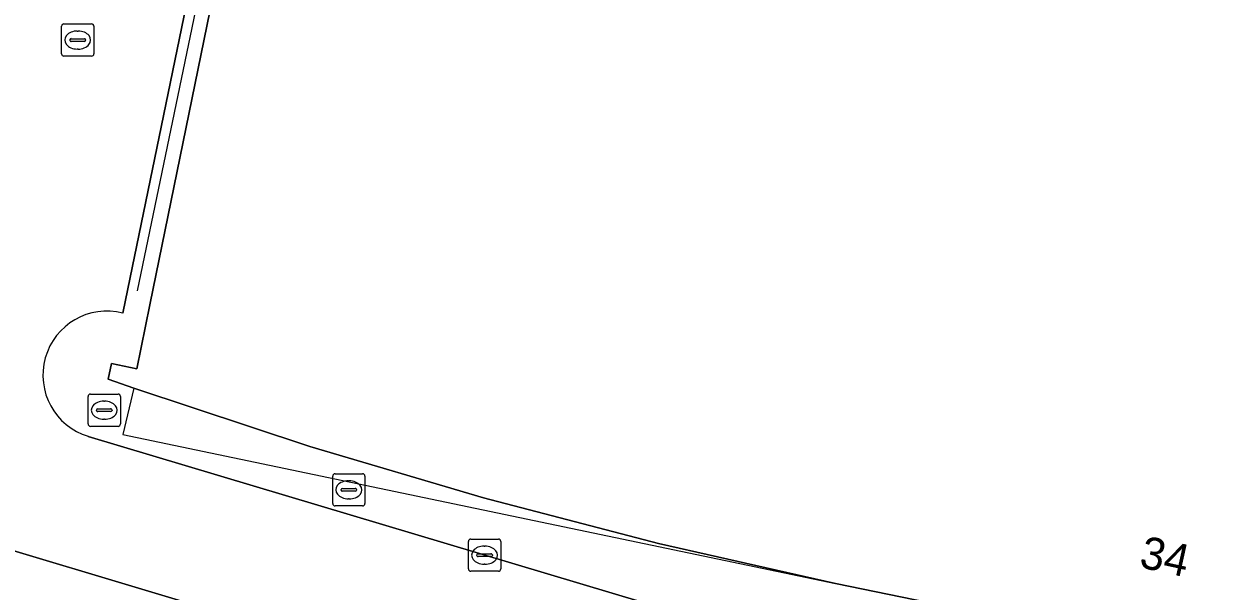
# Model space of a CAD drawing. Extents: x 157692 to 159674, y 381452 to 383291.
# Drawn here: x 158177.99 to 158215.05, y 382787.87 to 382805.45 of the extents above; entities that cross this region are included whole.
import ezdxf

# ---------------------------------------------------------------- set-up
doc = ezdxf.new("R2010")
doc.units = 0
for name, color, linetype in [('IMGEO_Hek', 7, 'Continuous'), ('IMGEO_Kolk', 7, 'Continuous'), ('IMGEO_Pand', 7, 'Continuous'), ('IMGEO_Pand_nummerreeks', 7, 'Continuous'), ('IMGEO_Pand_overbouw', 7, 'Continuous'), ('IMGEO_Rijbaan_lokaal_gesloten', 7, 'Continuous'), ('IMGEO_Rijbaan_lokaal_open', 7, 'Continuous'), ('IMGEO_Rioolput', 7, 'Continuous'), ('IMGEO_Verkeerseiland_open', 7, 'Continuous'), ('IMGEO_Voetpad_open', 7, 'Continuous')]:
    doc.layers.add(name, color=color, linetype=linetype)

msp = doc.modelspace()

# ---------------------------------------------------------------- linework, layer by layer
at = {"layer": 'IMGEO_Hek'}
msp.add_lwpolyline([(158185.435, 382816.129), (158181.495, 382797.176)], dxfattribs=at)
at = {"layer": 'IMGEO_Kolk'}
for p, q in [((158179.979, 382793.05), (158179.979, 382793.902)), ((158180.054, 382793.976), (158180.906, 382793.976)), ((158180.467, 382793.756), (158180.492, 382793.756)), ((158180.98, 382793.902), (158180.98, 382793.05)), ((158180.238, 382793.47), (158180.238, 382793.482)), ((158180.676, 382793.433), (158180.278, 382793.433)), ((158180.281, 382793.519), (158180.679, 382793.519)), ((158180.722, 382793.482), (158180.722, 382793.47)), ((158180.906, 382792.976), (158180.054, 382792.976)), ((158180.49, 382793.196), (158180.465, 382793.196)), ((158187.557, 382790.581), (158187.557, 382791.433)), ((158187.632, 382791.507), (158188.484, 382791.507)), ((158188.558, 382791.433), (158188.558, 382790.581)), ((158187.859, 382791.05), (158188.257, 382791.05)), ((158188.045, 382791.287), (158188.07, 382791.287)), ((158187.816, 382791.001), (158187.816, 382791.013)), ((158188.254, 382790.964), (158187.856, 382790.964)), ((158188.068, 382790.727), (158188.043, 382790.727)), ((158188.3, 382791.013), (158188.3, 382791.001)), ((158188.484, 382790.507), (158187.632, 382790.507)), ((158191.763, 382788.556), (158191.763, 382789.408)), ((158191.838, 382789.482), (158192.69, 382789.482)), ((158192.251, 382789.262), (158192.276, 382789.262)), ((158192.764, 382789.408), (158192.764, 382788.556)), ((158192.022, 382788.976), (158192.022, 382788.988)), ((158192.46, 382788.939), (158192.062, 382788.939)), ((158192.065, 382789.025), (158192.463, 382789.025)), ((158192.506, 382788.988), (158192.506, 382788.976)), ((158192.69, 382788.482), (158191.838, 382788.482)), ((158192.274, 382788.702), (158192.249, 382788.702))]:
    msp.add_line(p, q, dxfattribs=at)
for points in [[(158179.979, 382793.05), (158179.979, 382793.902)], [(158180.054, 382793.976), (158180.906, 382793.976)], [(158180.98, 382793.902), (158180.98, 382793.05)], [(158180.906, 382792.976), (158180.054, 382792.976)], [(158187.557, 382790.581), (158187.557, 382791.433)], [(158187.632, 382791.507), (158188.484, 382791.507)], [(158188.558, 382791.433), (158188.558, 382790.581)], [(158188.484, 382790.507), (158187.632, 382790.507)], [(158191.763, 382788.556), (158191.763, 382789.408)], [(158191.838, 382789.482), (158192.69, 382789.482)], [(158192.764, 382789.408), (158192.764, 382788.556)], [(158192.69, 382788.482), (158191.838, 382788.482)]]:
    msp.add_lwpolyline(points, dxfattribs=at)
for centre, radius, start, end in [((158180.056, 382793.9), 0.0765, 91.552, 178.448), ((158180.056, 382793.9), 0.0765, 91.552, 178.448), ((158180.904, 382793.9), 0.0765, 1.552, 88.448), ((158180.904, 382793.9), 0.0765, 1.552, 88.448), ((158180.278, 382793.479), 0.0403, 85.8775, 175.7526), ((158180.275, 382793.469), 0.0366, 178.938, 274.7102), ((158180.679, 382793.476), 0.043, 264.8664, 352.4533), ((158180.683, 382793.481), 0.0386, 1.7309, 96.639), ((158180.056, 382793.052), 0.0765, 181.552, 268.448), ((158180.056, 382793.052), 0.0765, 181.552, 268.448), ((158180.904, 382793.052), 0.0765, 271.552, 358.448), ((158180.904, 382793.052), 0.0765, 271.552, 358.448), ((158187.634, 382791.431), 0.0765, 91.552, 178.448), ((158187.634, 382791.431), 0.0765, 91.552, 178.448), ((158188.482, 382791.431), 0.0765, 1.552, 88.448), ((158188.482, 382791.431), 0.0765, 1.552, 88.448), ((158187.856, 382791.01), 0.0403, 85.8775, 175.7526), ((158188.261, 382791.012), 0.0386, 1.7309, 96.639), ((158187.853, 382791), 0.0366, 178.938, 274.7102), ((158188.257, 382791.007), 0.043, 264.8664, 352.4533), ((158187.634, 382790.583), 0.0765, 181.552, 268.448), ((158187.634, 382790.583), 0.0765, 181.552, 268.448), ((158188.482, 382790.583), 0.0765, 271.552, 358.448), ((158188.482, 382790.583), 0.0765, 271.552, 358.448), ((158191.84, 382789.406), 0.0765, 91.552, 178.448), ((158191.84, 382789.406), 0.0765, 91.552, 178.448), ((158192.688, 382789.406), 0.0765, 1.552, 88.448), ((158192.688, 382789.406), 0.0765, 1.552, 88.448), ((158192.062, 382788.985), 0.0403, 85.8775, 175.7526), ((158192.059, 382788.975), 0.0366, 178.938, 274.7102), ((158192.463, 382788.982), 0.043, 264.8664, 352.4533), ((158192.467, 382788.987), 0.0386, 1.7309, 96.639), ((158191.84, 382788.558), 0.0765, 181.552, 268.448), ((158191.84, 382788.558), 0.0765, 181.552, 268.448), ((158192.688, 382788.558), 0.0765, 271.552, 358.448), ((158192.688, 382788.558), 0.0765, 271.552, 358.448)]:
    msp.add_arc(centre, radius, start, end, dxfattribs=at)
for centre, major_axis, ratio, start_param, end_param in [((158180.466, 382793.476), (-0.387, 0.002), 0.722429, 4.712389, 7.853982), ((158180.491, 382793.476), (-0.39, 0.002), 0.717154, 1.570796, 4.712389), ((158188.044, 382791.007), (-0.387, 0.002), 0.722429, 4.712389, 7.853982), ((158188.069, 382791.007), (-0.39, 0.002), 0.717154, 1.570796, 4.712389), ((158192.25, 382788.982), (-0.387, 0.002), 0.722429, 4.712389, 7.853982), ((158192.275, 382788.982), (-0.39, 0.002), 0.717154, 1.570796, 4.712389)]:
    msp.add_ellipse(centre, major_axis=major_axis, ratio=ratio, start_param=start_param, end_param=end_param, dxfattribs=at)
at = {"layer": 'IMGEO_Pand'}
msp.add_lwpolyline([(158168.366, 382858.397), (158164.675, 382851.857), (158170.755, 382850.481), (158158.584, 382828.815), (158157.132, 382822.253), (158185.179, 382816.504), (158185.9, 382816.356), (158181.89, 382796.739), (158181.486, 382794.763), (158180.702, 382794.926), (158180.601, 382794.438), (158181.395, 382794.161), (158186.853, 382792.354), (158192.235, 382790.763), (158197.657, 382789.345), (158203.138, 382788.103), (158230.532, 382782.482)], dxfattribs=at)
at = {"layer": 'IMGEO_Pand_overbouw'}
msp.add_lwpolyline([(158181.395, 382794.161), (158181.057, 382792.721), (158203.138, 382788.103), (158197.657, 382789.345), (158192.235, 382790.763), (158186.853, 382792.354)], close=True, dxfattribs=at)
at = {"layer": 'IMGEO_Rijbaan_lokaal_gesloten'}
msp.add_arc((158373.003, 383338.98), 588.172, 247.884106, 251.550528, dxfattribs=at)
at = {"layer": 'IMGEO_Rijbaan_lokaal_open'}
for points in [[(158181.057, 382796.486), (158181.139, 382796.883), (158185.179, 382816.504)], [(158152.68, 382804.614), (158162.935, 382800.475), (158177.131, 382795.189), (158177.402, 382793.312), (158176.093, 382789.592), (158196.142, 382783.579), (158244.525, 382770.452), (158271.562, 382764.916), (158271.956, 382765.146)], [(158248.164, 382773.806), (158246.692, 382774.123), (158245.717, 382774.327), (158229.096, 382778.81), (158197.22, 382787.5), (158179.985, 382792.666)]]:
    msp.add_lwpolyline(points, dxfattribs=at)
msp.add_arc((158180.564, 382794.564), 1.984, 75.6284, 253.0204, dxfattribs=at)
at = {"layer": 'IMGEO_Rioolput'}
for p, q in [((158179.157, 382804.525), (158179.157, 382805.377)), ((158179.232, 382805.451), (158180.084, 382805.451)), ((158179.645, 382805.231), (158179.67, 382805.231)), ((158180.158, 382805.377), (158180.158, 382804.525)), ((158179.416, 382804.945), (158179.416, 382804.957)), ((158179.854, 382804.908), (158179.456, 382804.908)), ((158179.459, 382804.994), (158179.857, 382804.994)), ((158179.9, 382804.957), (158179.9, 382804.945)), ((158180.084, 382804.451), (158179.232, 382804.451)), ((158179.668, 382804.671), (158179.643, 382804.671))]:
    msp.add_line(p, q, dxfattribs=at)
for points in [[(158179.157, 382804.525), (158179.157, 382805.377)], [(158179.232, 382805.451), (158180.084, 382805.451)], [(158180.158, 382805.377), (158180.158, 382804.525)], [(158180.084, 382804.451), (158179.232, 382804.451)]]:
    msp.add_lwpolyline(points, dxfattribs=at)
for centre, radius, start, end in [((158179.234, 382805.375), 0.0765, 91.552, 178.448), ((158179.234, 382805.375), 0.0765, 91.552, 178.448), ((158180.082, 382805.375), 0.0765, 1.552, 88.448), ((158180.082, 382805.375), 0.0765, 1.552, 88.448), ((158179.456, 382804.954), 0.0403, 85.8775, 175.7526), ((158179.453, 382804.944), 0.0366, 178.938, 274.7102), ((158179.857, 382804.951), 0.043, 264.8664, 352.4533), ((158179.861, 382804.956), 0.0386, 1.7309, 96.639), ((158179.234, 382804.527), 0.0765, 181.552, 268.448), ((158179.234, 382804.527), 0.0765, 181.552, 268.448), ((158180.082, 382804.527), 0.0765, 271.552, 358.448), ((158180.082, 382804.527), 0.0765, 271.552, 358.448)]:
    msp.add_arc(centre, radius, start, end, dxfattribs=at)
for centre, major_axis, ratio, start_param, end_param in [((158179.644, 382804.951), (-0.387, 0.002), 0.722429, 4.712389, 7.853982), ((158179.669, 382804.951), (-0.39, 0.002), 0.717154, 1.570796, 4.712389)]:
    msp.add_ellipse(centre, major_axis=major_axis, ratio=ratio, start_param=start_param, end_param=end_param, dxfattribs=at)
at = {"layer": 'IMGEO_Verkeerseiland_open'}
for points in [[(158203.138, 382788.103), (158197.657, 382789.345), (158192.235, 382790.763), (158186.853, 382792.354), (158181.395, 382794.161), (158180.601, 382794.438), (158180.702, 382794.926), (158181.486, 382794.763), (158181.89, 382796.739), (158185.9, 382816.356), (158185.179, 382816.504), (158181.139, 382796.883), (158181.057, 382796.486)], [(158179.985, 382792.666), (158197.22, 382787.5), (158229.096, 382778.81), (158245.717, 382774.327), (158246.692, 382774.123), (158246.837, 382774.849), (158248.312, 382774.541), (158248.164, 382773.806)], [(158277.56, 382771.798), (158275.882, 382772.13), (158275.849, 382772.006), (158275.508, 382772.065), (158264.901, 382774.236), (158246.917, 382777.916), (158247.04, 382778.518), (158244.537, 382779.018), (158243.882, 382775.836), (158245.101, 382775.518), (158244.971, 382775.019), (158229.866, 382779.104), (158230.532, 382782.482), (158203.138, 382788.103)]]:
    msp.add_lwpolyline(points, dxfattribs=at)
msp.add_arc((158180.564, 382794.564), 1.984, 75.6284, 253.0204, dxfattribs=at)
at = {"layer": 'IMGEO_Voetpad_open'}
msp.add_lwpolyline([(158244.525, 382770.452), (158196.142, 382783.579), (158176.093, 382789.592), (158171.312, 382791.034)], dxfattribs=at)
msp.add_arc((158373.003, 383338.98), 588.172, 247.884106, 251.550528, dxfattribs=at)

# ---------------------------------------------------------------- texts
at = {"layer": 'IMGEO_Pand_nummerreeks'}
msp.add_text('34', height=1, rotation=347.5955, dxfattribs=at).set_placement((158212.513, 382788.616))

doc.saveas('drawing.dxf')
